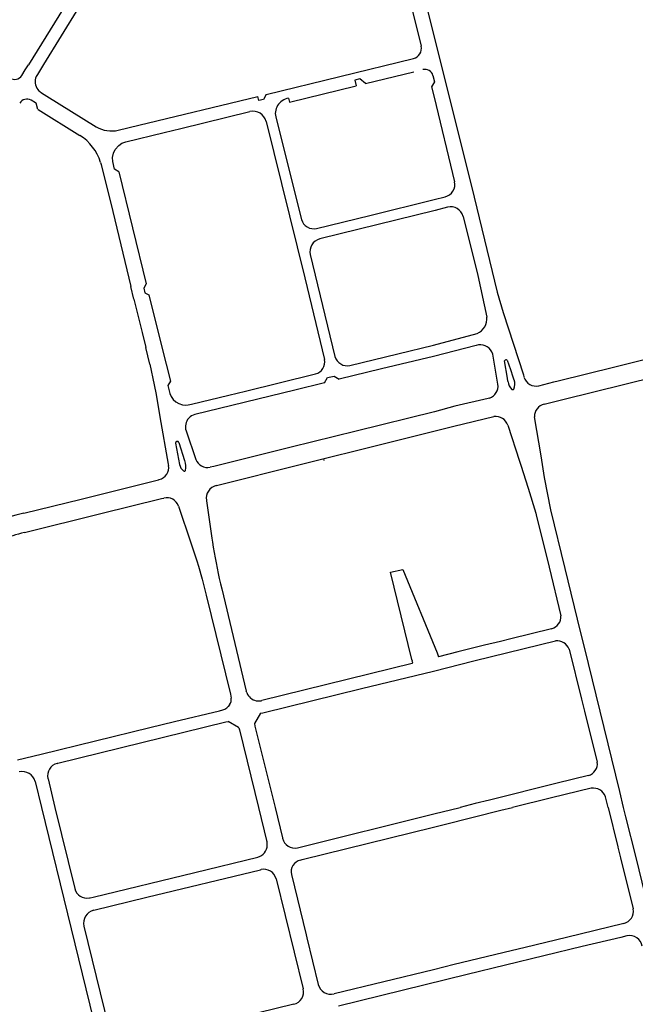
# Model space of a CAD drawing. Extents: x 148869 to 161638, y 453607 to 469810.
# Tile 1009 of 1056: x 159145.04 to 159147.93, y 459859.9 to 459864.51. Entities that reach past the tile are written whole.
import ezdxf

# ---------------------------------------------------------------- set-up
doc = ezdxf.new("R2010")
doc.units = 0
doc.layers.add('LKI_V01_KANTRIJWEG', color=252, linetype='CONTINUOUS')

msp = doc.modelspace()

# ---------------------------------------------------------------- linework, layer by layer
at = {"layer": 'LKI_V01_KANTRIJWEG'}
for p, q in [((159145.0748, 459864.2837), (159145.0832, 459864.2975)), ((159145.0748, 459864.2837), (159145.0832, 459864.2975)), ((159145.1539, 459864.2991), (159145.1253, 459864.2524)), ((159145.1539, 459864.2991), (159145.1253, 459864.2524)), ((159146.1979, 459864.1588), (159146.8881, 459864.3266)), ((159146.1979, 459864.1588), (159146.8881, 459864.3266)), ((159145.0521, 459864.247), (159145.0687, 459864.2737)), ((159145.0521, 459864.247), (159145.0687, 459864.2737)), ((159145.0687, 459864.2737), (159145.0748, 459864.2837)), ((159145.0687, 459864.2737), (159145.0748, 459864.2837)), ((159146.6639, 459864.2102), (159146.8902, 459864.2648)), ((159146.6639, 459864.2102), (159146.8902, 459864.2648)), ((159146.9795, 459864.2472), (159146.9865, 459864.218)), ((159146.9795, 459864.2472), (159146.9865, 459864.218)), ((159146.3069, 459864.1229), (159146.6192, 459864.1994)), ((159146.3069, 459864.1229), (159146.6192, 459864.1994)), ((159146.9865, 459864.218), (159146.9718, 459864.1939)), ((159146.9865, 459864.218), (159146.9718, 459864.1939)), ((159145.143, 459864.167), (159145.145, 459864.1658)), ((159145.143, 459864.167), (159145.145, 459864.1658)), ((159145.145, 459864.1658), (159145.1693, 459864.1506)), ((159145.145, 459864.1658), (159145.1693, 459864.1506)), ((159145.1161, 459864.1192), (159145.0959, 459864.1318)), ((159145.1161, 459864.1192), (159145.0959, 459864.1318)), ((159145.1693, 459864.1506), (159145.4008, 459864.0064)), ((159145.1693, 459864.1506), (159145.4008, 459864.0064)), ((159146.3026, 459864.1404), (159146.3069, 459864.1229)), ((159146.3026, 459864.1404), (159146.3069, 459864.1229)), ((159145.1285, 459864.0875), (159145.3243, 459863.9664)), ((159145.1285, 459864.0875), (159145.3243, 459863.9664)), ((159145.7983, 459863.9992), (159146.1212, 459864.0777)), ((159145.7983, 459863.9992), (159146.1212, 459864.0777)), ((159146.2443, 459864.0452), (159146.3629, 459863.5732)), ((159146.2443, 459864.0452), (159146.3629, 459863.5732)), ((159145.5394, 459863.9362), (159145.72, 459863.9801)), ((159145.5394, 459863.9362), (159145.72, 459863.9801)), ((159145.72, 459863.9801), (159145.7983, 459863.9992)), ((159145.72, 459863.9801), (159145.7983, 459863.9992)), ((159145.5078, 459863.796), (159145.4875, 459863.8088)), ((159145.5078, 459863.796), (159145.4875, 459863.8088)), ((159145.5078, 459863.796), (159145.6358, 459863.2708)), ((159145.5078, 459863.796), (159145.6358, 459863.2708)), ((159146.4045, 459863.408), (159146.5201, 459862.9308)), ((159146.4045, 459863.408), (159146.5201, 459862.9308)), ((159145.5779, 459863.2), (159145.564, 459863.2584)), ((159145.5779, 459863.2), (159145.564, 459863.2584)), ((159145.6358, 459863.2708), (159145.6235, 459863.2504)), ((159145.6358, 459863.2708), (159145.6235, 459863.2504)), ((159145.6235, 459863.2504), (159145.629, 459863.2291)), ((159145.6235, 459863.2504), (159145.629, 459863.2291)), ((159145.5779, 459863.2), (159145.5967, 459863.1243)), ((159145.5779, 459863.2), (159145.5967, 459863.1243)), ((159145.629, 459863.2291), (159145.6482, 459863.2199)), ((159145.629, 459863.2291), (159145.6482, 459863.2199)), ((159145.5967, 459863.1243), (159145.6162, 459863.043)), ((159145.5967, 459863.1243), (159145.6162, 459863.043)), ((159145.6162, 459863.043), (159145.6335, 459862.9728)), ((159145.6162, 459863.043), (159145.6335, 459862.9728)), ((159145.6519, 459862.8945), (159145.6335, 459862.9728)), ((159145.6519, 459862.8945), (159145.6335, 459862.9728)), ((159147.192, 459862.9857), (159147.1811, 459862.9829)), ((159147.192, 459862.9857), (159147.1811, 459862.9829)), ((159147.284, 459862.8009), (159147.2596, 459862.9424)), ((159147.284, 459862.8009), (159147.2596, 459862.9424)), ((159147.3285, 459862.8295), (159147.3151, 459862.9112)), ((159147.3285, 459862.8295), (159147.3151, 459862.9112)), ((159146.7381, 459862.8727), (159146.5402, 459862.8247)), ((159146.7381, 459862.8727), (159146.5402, 459862.8247)), ((159146.1009, 459862.7681), (159146.4225, 459862.8477)), ((159146.1009, 459862.7681), (159146.4225, 459862.8477)), ((159146.4225, 459862.8477), (159146.4284, 459862.8492)), ((159146.4225, 459862.8477), (159146.4284, 459862.8492)), ((159147.3308, 459862.8152), (159147.3285, 459862.8295)), ((159147.3308, 459862.8152), (159147.3285, 459862.8295)), ((159147.3312, 459862.8128), (159147.3308, 459862.8152)), ((159147.3312, 459862.8128), (159147.3308, 459862.8152)), ((159147.3544, 459862.8361), (159147.359, 459862.8223)), ((159147.3544, 459862.8361), (159147.359, 459862.8223)), ((159147.359, 459862.8223), (159147.3594, 459862.821)), ((159147.359, 459862.8223), (159147.3594, 459862.821)), ((159147.5465, 459862.8118), (159147.5659, 459862.8166)), ((159147.5465, 459862.8118), (159147.5659, 459862.8166)), ((159145.7488, 459862.815), (159145.7366, 459862.7949)), ((159145.7488, 459862.815), (159145.7366, 459862.7949)), ((159146.3315, 459862.7739), (159145.8635, 459862.6586)), ((159146.3315, 459862.7739), (159145.8635, 459862.6586)), ((159146.4708, 459862.8079), (159146.3315, 459862.7739)), ((159146.4708, 459862.8079), (159146.3315, 459862.7739)), ((159147.4763, 459862.7943), (159147.5465, 459862.8118)), ((159147.4763, 459862.7943), (159147.5465, 459862.8118)), ((159145.8475, 459862.7074), (159146.0227, 459862.7493)), ((159145.8475, 459862.7074), (159146.0227, 459862.7493)), ((159146.0227, 459862.7493), (159146.1009, 459862.7681)), ((159146.0227, 459862.7493), (159146.1009, 459862.7681)), ((159147.2448, 459862.7363), (159147.2375, 459862.7346)), ((159147.2448, 459862.7363), (159147.2375, 459862.7346)), ((159147.5009, 459862.7079), (159147.5693, 459862.7247)), ((159147.5009, 459862.7079), (159147.5693, 459862.7247)), ((159147.5693, 459862.7247), (159147.5887, 459862.7295)), ((159147.5693, 459862.7247), (159147.5887, 459862.7295)), ((159145.8353, 459862.6421), (159145.8346, 459862.6415)), ((159145.8353, 459862.6421), (159145.8346, 459862.6415)), ((159147.486, 459862.4658), (159147.4546, 459862.6484)), ((159147.486, 459862.4658), (159147.4546, 459862.6484)), ((159147.3301, 459862.6098), (159147.3845, 459862.4412)), ((159147.3301, 459862.6098), (159147.3845, 459862.4412)), ((159145.8222, 459862.5836), (159145.8673, 459862.4482)), ((159145.8222, 459862.5836), (159145.8673, 459862.4482)), ((159146.6189, 459862.5818), (159146.3143, 459862.506)), ((159146.6189, 459862.5818), (159146.3143, 459862.506)), ((159145.7733, 459862.5246), (159145.7915, 459862.4258)), ((159145.7733, 459862.5246), (159145.7915, 459862.4258)), ((159145.7883, 459862.5284), (159145.8156, 459862.4432)), ((159145.7883, 459862.5284), (159145.8156, 459862.4432)), ((159146.3635, 459862.4266), (159146.7524, 459862.5236)), ((159146.3635, 459862.4266), (159146.7524, 459862.5236)), ((159146.4698, 459862.4446), (159146.4678, 459862.4526)), ((159146.4698, 459862.4446), (159146.4678, 459862.4526)), ((159147.4893, 459862.4461), (159147.486, 459862.4658)), ((159147.4893, 459862.4461), (159147.486, 459862.4658)), ((159145.739, 459862.4271), (159145.7401, 459862.4211)), ((159145.739, 459862.4271), (159145.7401, 459862.4211)), ((159145.9652, 459862.327), (159146.3635, 459862.4266)), ((159145.9652, 459862.327), (159146.3635, 459862.4266)), ((159147.3845, 459862.4412), (159147.3907, 459862.4221)), ((159147.3845, 459862.4412), (159147.3907, 459862.4221)), ((159145.6929, 459862.3534), (159145.6967, 459862.3544)), ((159145.6929, 459862.3534), (159145.6967, 459862.3544)), ((159145.9638, 459862.3267), (159145.9652, 459862.327)), ((159145.9638, 459862.3267), (159145.9652, 459862.327)), ((159145.7065, 459862.2653), (159145.7177, 459862.268)), ((159145.7065, 459862.2653), (159145.7177, 459862.268)), ((159145.7869, 459862.2302), (159145.845, 459862.0582)), ((159145.7869, 459862.2302), (159145.845, 459862.0582)), ((159145.9174, 459862.2574), (159145.9177, 459862.255)), ((159145.9174, 459862.2574), (159145.9177, 459862.255)), ((159145.9177, 459862.255), (159145.9435, 459862.0805)), ((159145.9177, 459862.255), (159145.9435, 459862.0805)), ((159145.9435, 459862.0805), (159145.9465, 459862.0607)), ((159145.9435, 459862.0805), (159145.9465, 459862.0607)), ((159145.845, 459862.0582), (159145.8514, 459862.0392)), ((159145.845, 459862.0582), (159145.8514, 459862.0392)), ((159145.9465, 459862.0607), (159145.9498, 459862.0379)), ((159145.9465, 459862.0607), (159145.9498, 459862.0379)), ((159145.9898, 459861.8425), (159146.1046, 459861.3641)), ((159145.9898, 459861.8425), (159146.1046, 459861.3641)), ((159147.6888, 459861.5695), (159147.671, 459861.6432)), ((159147.6888, 459861.5695), (159147.671, 459861.6432)), ((159146.9983, 459861.5429), (159147.0059, 459861.5243)), ((159146.9983, 459861.5429), (159147.0059, 459861.5243)), ((159147.6177, 459861.5601), (159147.676, 459861.3268)), ((159147.6177, 459861.5601), (159147.676, 459861.3268)), ((159146.8817, 459861.493), (159146.1777, 459861.3194)), ((159146.8817, 459861.493), (159146.1777, 459861.3194)), ((159146.8827, 459861.5044), (159146.8808, 459861.512)), ((159146.8827, 459861.5044), (159146.8808, 459861.512)), ((159146.032, 459861.3407), (159146.0337, 459861.331)), ((159146.032, 459861.3407), (159146.0337, 459861.331)), ((159146.1065, 459861.3579), (159146.1066, 459861.3573)), ((159146.1065, 459861.3579), (159146.1066, 459861.3573)), ((159146.0264, 459861.3), (159146.02, 459861.2917)), ((159146.0264, 459861.3), (159146.02, 459861.2917)), ((159146.158, 459861.318), (159146.1591, 459861.3178)), ((159146.158, 459861.318), (159146.1591, 459861.3178)), ((159147.676, 459861.3268), (159147.6902, 459861.2696)), ((159147.676, 459861.3268), (159147.6902, 459861.2696)), ((159146.0042, 459861.2798), (159146.0042, 459861.2798)), ((159146.0042, 459861.2798), (159146.0042, 459861.2798)), ((159146.1717, 459861.2598), (159146.1424, 459861.2116)), ((159146.1717, 459861.2598), (159146.1424, 459861.2116)), ((159146.1717, 459861.2598), (159146.1826, 459861.2624)), ((159146.1717, 459861.2598), (159146.1826, 459861.2624)), ((159147.6902, 459861.2696), (159147.7496, 459861.0309)), ((159147.6902, 459861.2696), (159147.7496, 459861.0309)), ((159145.2208, 459861.0261), (159146.0088, 459861.2197)), ((159145.2208, 459861.0261), (159146.0088, 459861.2197)), ((159145.6519, 459861.1929), (159145.7683, 459861.221)), ((159145.6519, 459861.1929), (159145.7683, 459861.221)), ((159146.0088, 459861.2197), (159146.0195, 459861.2223)), ((159146.0088, 459861.2197), (159146.0195, 459861.2223)), ((159146.0676, 459861.1935), (159146.0195, 459861.2223)), ((159146.0676, 459861.1935), (159146.0195, 459861.2223)), ((159146.1424, 459861.2116), (159146.1452, 459861.2001)), ((159146.1424, 459861.2116), (159146.1452, 459861.2001)), ((159145.1431, 459861.0692), (159145.6519, 459861.1929)), ((159145.1431, 459861.0692), (159145.6519, 459861.1929)), ((159146.0698, 459861.1921), (159146.0676, 459861.1935)), ((159146.0698, 459861.1921), (159146.0676, 459861.1935)), ((159146.0698, 459861.1921), (159146.0723, 459861.1821)), ((159146.0698, 459861.1921), (159146.0723, 459861.1821)), ((159146.0723, 459861.1821), (159146.1623, 459860.8195)), ((159146.0723, 459861.1821), (159146.1623, 459860.8195)), ((159146.1452, 459861.2001), (159146.2391, 459860.8195)), ((159146.1452, 459861.2001), (159146.2391, 459860.8195)), ((159145.0324, 459861.0422), (159145.1431, 459861.0692)), ((159145.0324, 459861.0422), (159145.1431, 459861.0692)), ((159145.2178, 459861.0254), (159145.2208, 459861.0261)), ((159145.2178, 459861.0254), (159145.2208, 459861.0261)), ((159145.1148, 459860.9406), (159145.1449, 459860.8195)), ((159145.1148, 459860.9406), (159145.1449, 459860.8195)), ((159147.1769, 459860.8369), (159147.1069, 459860.8195)), ((159147.1769, 459860.8369), (159147.1069, 459860.8195)), ((159147.2449, 459860.8538), (159147.1769, 459860.8369)), ((159147.2449, 459860.8538), (159147.1769, 459860.8369)), ((159147.8002, 459860.8195), (159147.7881, 459860.8692)), ((159147.8002, 459860.8195), (159147.7881, 459860.8692)), ((159145.2077, 459860.8195), (159145.3006, 459860.4389)), ((159145.2077, 459860.8195), (159145.3006, 459860.4389)), ((159146.1623, 459860.8195), (159146.2014, 459860.6574)), ((159146.1623, 459860.8195), (159146.2014, 459860.6574)), ((159146.2391, 459860.8195), (159146.274, 459860.6767)), ((159146.2391, 459860.8195), (159146.274, 459860.6767)), ((159147.8002, 459860.8195), (159147.8461, 459860.6344)), ((159147.8002, 459860.8195), (159147.8461, 459860.6344)), ((159146.274, 459860.6767), (159146.2746, 459860.6744)), ((159146.274, 459860.6767), (159146.2746, 459860.6744)), ((159147.8461, 459860.6344), (159147.8465, 459860.633)), ((159147.8461, 459860.6344), (159147.8465, 459860.633)), ((159147.8465, 459860.633), (159147.8586, 459860.583)), ((159147.8465, 459860.633), (159147.8586, 459860.583)), ((159146.3581, 459860.5725), (159146.3661, 459860.5745)), ((159146.3581, 459860.5725), (159146.3661, 459860.5745)), ((159147.8586, 459860.583), (159147.9181, 459860.3434)), ((159147.8586, 459860.583), (159147.9181, 459860.3434)), ((159146.171, 459860.5273), (159146.1736, 459860.5279)), ((159146.171, 459860.5273), (159146.1736, 459860.5279)), ((159146.2441, 459860.485), (159146.3713, 459859.9691)), ((159146.2441, 459860.485), (159146.3713, 459859.9691)), ((159146.3161, 459860.5046), (159146.3851, 459860.2231)), ((159146.3161, 459860.5046), (159146.3851, 459860.2231)), ((159145.3692, 459860.3952), (159145.3732, 459860.396)), ((159145.3692, 459860.3952), (159145.3732, 459860.396)), ((159145.3431, 459860.2631), (159145.4697, 459859.7467)), ((159145.3431, 459860.2631), (159145.4697, 459859.7467)), ((159146.3851, 459860.2231), (159146.3886, 459860.2086)), ((159146.3851, 459860.2231), (159146.3886, 459860.2086)), ((159146.3886, 459860.2086), (159146.442, 459859.9905)), ((159146.3886, 459860.2086), (159146.442, 459859.9905)), ((159147.4119, 459860.1636), (159147.3463, 459860.1477)), ((159147.4119, 459860.1636), (159147.3463, 459860.1477))]:
    msp.add_line(p, q, dxfattribs=at)
for points in [[(159145.8988, 459865.6172), (159145.3804, 459864.7777), (159145.0832, 459864.2975)], [(159145.8988, 459865.6172), (159145.3804, 459864.7777), (159145.0832, 459864.2975)], [(159145.9489, 459865.5871), (159145.5681, 459864.9715), (159145.1539, 459864.2991)], [(159145.9489, 459865.5871), (159145.5681, 459864.9715), (159145.1539, 459864.2991)], [(159146.7905, 459864.9218), (159146.8277, 459864.7765), (159146.9236, 459864.385)], [(159146.7905, 459864.9218), (159146.8277, 459864.7765), (159146.9236, 459864.385)], [(159146.8717, 459864.8899), (159146.9495, 459864.5713), (159147.1719, 459863.6774), (159147.2795, 459863.233), (159147.3077, 459863.1373), (159147.403, 459862.8448), (159147.4055, 459862.835)], [(159146.8717, 459864.8899), (159146.9495, 459864.5713), (159147.1719, 459863.6774), (159147.2795, 459863.233), (159147.3077, 459863.1373), (159147.403, 459862.8448), (159147.4055, 459862.835)], [(159145.1253, 459864.2524), (159145.1221, 459864.2475), (159145.1198, 459864.242)], [(159145.1253, 459864.2524), (159145.1221, 459864.2475), (159145.1198, 459864.242)], [(159146.6639, 459864.2102), (159146.6372, 459864.2315), (159146.6129, 459864.2256), (159146.6192, 459864.1994)], [(159146.6639, 459864.2102), (159146.6372, 459864.2315), (159146.6129, 459864.2256), (159146.6192, 459864.1994)], [(159146.1979, 459864.1588), (159146.1851, 459864.1351), (159146.1637, 459864.1299), (159146.1589, 459864.1494)], [(159146.1979, 459864.1588), (159146.1851, 459864.1351), (159146.1637, 459864.1299), (159146.1589, 459864.1494)], [(159146.9718, 459864.1939), (159146.9845, 459864.1456), (159147.0807, 459863.7496)], [(159146.9718, 459864.1939), (159146.9845, 459864.1456), (159147.0807, 459863.7496)], [(159145.1271, 459864.0884), (159145.1198, 459864.1173), (159145.1161, 459864.1192)], [(159145.1271, 459864.0884), (159145.1198, 459864.1173), (159145.1161, 459864.1192)], [(159145.5041, 459863.9907), (159145.6007, 459864.0137), (159146.1589, 459864.1494)], [(159145.5041, 459863.9907), (159145.6007, 459864.0137), (159146.1589, 459864.1494)], [(159146.1973, 459864.0316), (159146.3791, 459863.2988), (159146.4716, 459862.917), (159146.4716, 459862.9167)], [(159146.1973, 459864.0316), (159146.3791, 459863.2988), (159146.4716, 459862.917), (159146.4716, 459862.9167)], [(159145.4875, 459863.8088), (159145.4783, 459863.8443), (159145.4775, 459863.8638), (159145.4817, 459863.8832), (159145.4905, 459863.9011), (159145.5071, 459863.9194), (159145.5219, 459863.93), (159145.5394, 459863.9362)], [(159145.4875, 459863.8088), (159145.4783, 459863.8443), (159145.4775, 459863.8638), (159145.4817, 459863.8832), (159145.4905, 459863.9011), (159145.5071, 459863.9194), (159145.5219, 459863.93), (159145.5394, 459863.9362)], [(159145.4213, 459863.8402), (159145.4242, 459863.8306), (159145.4783, 459863.6101), (159145.564, 459863.2584)], [(159145.4213, 459863.8402), (159145.4242, 459863.8306), (159145.4783, 459863.6101), (159145.564, 459863.2584)], [(159146.4341, 459863.5303), (159146.6831, 459863.5913), (159146.9847, 459863.6659), (159147.0358, 459863.6792)], [(159146.4341, 459863.5303), (159146.6831, 459863.5913), (159146.9847, 459863.6659), (159147.0358, 459863.6792)], [(159147.0478, 459863.63), (159146.989, 459863.615), (159146.4495, 459863.4824)], [(159147.0478, 459863.63), (159146.989, 459863.615), (159146.4495, 459863.4824)], [(159147.1213, 459863.5873), (159147.1899, 459863.3105), (159147.2317, 459863.116)], [(159147.1213, 459863.5873), (159147.1899, 459863.3105), (159147.2317, 459863.116)], [(159145.6482, 459863.2199), (159145.708, 459862.975), (159145.7488, 459862.815)], [(159145.6482, 459863.2199), (159145.708, 459862.975), (159145.7488, 459862.815)], [(159147.5659, 459862.8166), (159147.8311, 459862.8826), (159148.171, 459862.9663), (159148.4108, 459863.0246), (159148.7867, 459863.1172)], [(159147.5659, 459862.8166), (159147.8311, 459862.8826), (159148.171, 459862.9663), (159148.4108, 459863.0246), (159148.7867, 459863.1172)], [(159146.5902, 459862.8885), (159146.8147, 459862.9441), (159146.9816, 459862.9846), (159147.1866, 459863.0386)], [(159146.5902, 459862.8885), (159146.8147, 459862.9441), (159146.9816, 459862.9846), (159147.1866, 459863.0386)], [(159147.5887, 459862.7295), (159148.3145, 459862.9089), (159148.8132, 459863.0302)], [(159147.5887, 459862.7295), (159148.3145, 459862.9089), (159148.8132, 459863.0302)], [(159147.1811, 459862.9829), (159146.9814, 459862.9315), (159146.7381, 459862.8727)], [(159147.1811, 459862.9829), (159146.9814, 459862.9315), (159146.7381, 459862.8727)], [(159147.3267, 459862.9145), (159147.3431, 459862.8697), (159147.3544, 459862.8361)], [(159147.3267, 459862.9145), (159147.3431, 459862.8697), (159147.3544, 459862.8361)], [(159145.6519, 459862.8945), (159145.672, 459862.7983), (159145.6819, 459862.7523), (159145.6999, 459862.648), (159145.739, 459862.4271)], [(159145.6519, 459862.8945), (159145.672, 459862.7983), (159145.6819, 459862.7523), (159145.6999, 459862.648), (159145.739, 459862.4271)], [(159146.4708, 459862.8079), (159146.4855, 459862.8321), (159146.516, 459862.8395), (159146.5402, 459862.8247)], [(159146.4708, 459862.8079), (159146.4855, 459862.8321), (159146.516, 459862.8395), (159146.5402, 459862.8247)], [(159145.7366, 459862.7949), (159145.7457, 459862.7579), (159145.7518, 459862.7442), (159145.762, 459862.7297), (159145.7748, 459862.7187), (159145.7882, 459862.7108), (159145.8049, 459862.7052), (159145.8207, 459862.703), (159145.8321, 459862.7041), (159145.8475, 459862.7074)], [(159145.7366, 459862.7949), (159145.7457, 459862.7579), (159145.7518, 459862.7442), (159145.762, 459862.7297), (159145.7748, 459862.7187), (159145.7882, 459862.7108), (159145.8049, 459862.7052), (159145.8207, 459862.703), (159145.8321, 459862.7041), (159145.8475, 459862.7074)], [(159147.2375, 459862.7346), (159147.0825, 459862.6978), (159146.986, 459862.6726), (159146.6189, 459862.5818)], [(159147.2375, 459862.7346), (159147.0825, 459862.6978), (159146.986, 459862.6726), (159146.6189, 459862.5818)], [(159146.7524, 459862.5236), (159147.0766, 459862.604), (159147.2653, 459862.6499)], [(159146.7524, 459862.5236), (159147.0766, 459862.604), (159147.2653, 459862.6499)], [(159146.3143, 459862.506), (159145.9523, 459862.4152), (159145.9354, 459862.4122)], [(159146.3143, 459862.506), (159145.9523, 459862.4152), (159145.9354, 459862.4122)], [(159147.3907, 459862.4221), (159147.4254, 459862.3143), (159147.4607, 459862.1975), (159147.4627, 459862.1896)], [(159147.3907, 459862.4221), (159147.4254, 459862.3143), (159147.4607, 459862.1975), (159147.4627, 459862.1896)], [(159147.671, 459861.6432), (159147.5995, 459861.9383), (159147.5311, 459862.2125), (159147.5022, 459862.3647), (159147.4893, 459862.4461)], [(159147.671, 459861.6432), (159147.5995, 459861.9383), (159147.5311, 459862.2125), (159147.5022, 459862.3647), (159147.4893, 459862.4461)], [(159145.0614, 459862.1971), (159145.3312, 459862.2636), (159145.6929, 459862.3534)], [(159145.0614, 459862.1971), (159145.3312, 459862.2636), (159145.6929, 459862.3534)], [(159145.0647, 459862.1065), (159145.4231, 459862.1956), (159145.7065, 459862.2653)], [(159145.0647, 459862.1065), (159145.4231, 459862.1956), (159145.7065, 459862.2653)], [(159147.4627, 459862.1896), (159147.5239, 459861.9449), (159147.5786, 459861.7167)], [(159147.4627, 459862.1896), (159147.5239, 459861.9449), (159147.5786, 459861.7167)], [(159145.8514, 459862.0392), (159145.8731, 459861.9734), (159145.8807, 459861.9488), (159145.897, 459861.8881), (159145.916, 459861.8136), (159146.0305, 459861.3493), (159146.032, 459861.3407)], [(159145.8514, 459862.0392), (159145.8731, 459861.9734), (159145.8807, 459861.9488), (159145.897, 459861.8881), (159145.916, 459861.8136), (159146.0305, 459861.3493), (159146.032, 459861.3407)], [(159146.8808, 459861.512), (159146.7799, 459861.9202), (159146.8382, 459861.9339), (159146.9983, 459861.5429)], [(159146.8808, 459861.512), (159146.7799, 459861.9202), (159146.8382, 459861.9339), (159146.9983, 459861.5429)], [(159147.5355, 459861.656), (159147.3439, 459861.6093), (159147.296, 459861.5968), (159147.2209, 459861.579), (159147.0952, 459861.5485), (159147.0059, 459861.5243)], [(159147.5355, 459861.656), (159147.3439, 459861.6093), (159147.296, 459861.5968), (159147.2209, 459861.579), (159147.0952, 459861.5485), (159147.0059, 459861.5243)], [(159146.1826, 459861.2624), (159146.6449, 459861.3761), (159146.9811, 459861.4575), (159147.1716, 459861.5061), (159147.4064, 459861.5638), (159147.5544, 459861.5996)], [(159146.1826, 459861.2624), (159146.6449, 459861.3761), (159146.9811, 459861.4575), (159147.1716, 459861.5061), (159147.4064, 459861.5638), (159147.5544, 459861.5996)], [(159147.8723, 459860.8195), (159147.8546, 459860.8938), (159147.6888, 459861.5695)], [(159147.8723, 459860.8195), (159147.8546, 459860.8938), (159147.6888, 459861.5695)], [(159145.7683, 459861.221), (159145.9791, 459861.2719), (159145.9942, 459861.2761)], [(159145.7683, 459861.221), (159145.9791, 459861.2719), (159145.9942, 459861.2761)], [(159145.1748, 459860.9545), (159145.1754, 459860.9523), (159145.2077, 459860.8195)], [(159145.1748, 459860.9545), (159145.1754, 459860.9523), (159145.2077, 459860.8195)], [(159147.7077, 459860.9684), (159147.5618, 459860.9327), (159147.2449, 459860.8538)], [(159147.7077, 459860.9684), (159147.5618, 459860.9327), (159147.2449, 459860.8538)], [(159147.7209, 459860.9087), (159147.5349, 459860.8644), (159147.3519, 459860.8195)], [(159147.7209, 459860.9087), (159147.5349, 459860.8644), (159147.3519, 459860.8195)], [(159145.1449, 459860.8195), (159145.2838, 459860.2498), (159145.4403, 459859.612), (159145.5714, 459859.0726)], [(159145.1449, 459860.8195), (159145.2838, 459860.2498), (159145.4403, 459859.612), (159145.5714, 459859.0726)], [(159146.3446, 459860.6303), (159146.9828, 459860.7885), (159147.1069, 459860.8195)], [(159146.3446, 459860.6303), (159146.9828, 459860.7885), (159147.1069, 459860.8195)], [(159146.3661, 459860.5745), (159146.9817, 459860.7265), (159147.0326, 459860.7386), (159147.2969, 459860.806), (159147.3519, 459860.8195)], [(159146.3661, 459860.5745), (159146.9817, 459860.7265), (159147.0326, 459860.7386), (159147.2969, 459860.806), (159147.3519, 459860.8195)], [(159148.0027, 459860.2963), (159147.9313, 459860.5843), (159147.8828, 459860.7755), (159147.8723, 459860.8195)], [(159148.0027, 459860.2963), (159147.9313, 459860.5843), (159147.8828, 459860.7755), (159147.8723, 459860.8195)], [(159145.3732, 459860.396), (159145.3875, 459860.3989), (159145.8627, 459860.515), (159146.158, 459860.5864)], [(159145.3732, 459860.396), (159145.3875, 459860.3989), (159145.8627, 459860.515), (159146.158, 459860.5864)], [(159145.3893, 459860.3374), (159145.639, 459860.3989), (159146.171, 459860.5273)], [(159145.3893, 459860.3374), (159145.639, 459860.3989), (159146.171, 459860.5273)], [(159147.8739, 459860.2757), (159147.6058, 459860.2099), (159147.4119, 459860.1636)], [(159147.8739, 459860.2757), (159147.6058, 459860.2099), (159147.4119, 459860.1636)], [(159147.8878, 459860.218), (159147.8591, 459860.2105), (159147.6783, 459860.1673), (159147.139, 459860.0366), (159146.5364, 459859.8882)], [(159147.8878, 459860.218), (159147.8591, 459860.2105), (159147.6783, 459860.1673), (159147.139, 459860.0366), (159146.5364, 459859.8882)], [(159147.3463, 459860.1477), (159147.0784, 459860.0828), (159146.9819, 459860.0589), (159146.5158, 459859.9457)], [(159147.3463, 459860.1477), (159147.0784, 459860.0828), (159146.9819, 459860.0589), (159146.5158, 459859.9457)], [(159146.3275, 459859.897), (159145.9188, 459859.7981), (159145.5396, 459859.7044)], [(159146.3275, 459859.897), (159145.9188, 459859.7981), (159145.5396, 459859.7044)]]:
    msp.add_lwpolyline(points, dxfattribs=at)
for centre, radius, start, end in [((159146.8767, 459864.3735), 0.0483, 283.6923, 13.75), ((159146.8767, 459864.3735), 0.0483, 283.6923, 13.75), ((159145.0183, 459864.2695), 0.0406, 239.0272, 326.3231), ((159145.0183, 459864.2695), 0.0406, 239.0272, 326.3231), ((159146.9411, 459864.2359), 0.04, 16.3224, 103.5981), ((159146.9411, 459864.2359), 0.04, 16.3224, 103.5981), ((159145.1759, 459864.218), 0.061, 156.828, 217.2367), ((159145.1759, 459864.218), 0.061, 156.828, 217.2367), ((159145.1704, 459864.2132), 0.0537, 216.6948, 239.3711), ((159145.1704, 459864.2132), 0.0537, 216.6948, 239.3711), ((159145.0766, 459864.0968), 0.04, 61.1602, 149.0128), ((159145.0766, 459864.0968), 0.04, 61.1602, 149.0128), ((159146.3133, 459864.0684), 0.0728, 98.4575, 198.5837), ((159146.3133, 459864.0684), 0.0728, 98.4575, 198.5837), ((159146.136, 459864.0163), 0.0632, 14.0237, 103.5739), ((159146.136, 459864.0163), 0.0632, 14.0237, 103.5739), ((159145.4732, 459864.1353), 0.1478, 240.6419, 282.045), ((159145.4732, 459864.1353), 0.1478, 240.6419, 282.045), ((159145.2059, 459863.7751), 0.225, 16.8121, 58.2439), ((159145.2059, 459863.7751), 0.225, 16.8121, 58.2439), ((159147.023, 459863.7368), 0.059, 282.5247, 12.555), ((159147.023, 459863.7368), 0.059, 282.5247, 12.555), ((159147.0631, 459863.5717), 0.0602, 15.0259, 104.7564), ((159147.0631, 459863.5717), 0.0602, 15.0259, 104.7564), ((159146.4214, 459863.5897), 0.0608, 195.7791, 282.0902), ((159146.4214, 459863.5897), 0.0608, 195.7791, 282.0902), ((159146.4642, 459863.4226), 0.0615, 103.8017, 193.7803), ((159146.4642, 459863.4226), 0.0615, 103.8017, 193.7803), ((159147.1571, 459863.1076), 0.0751, 293.2059, 6.4185), ((159147.1571, 459863.1076), 0.0751, 293.2059, 6.4185), ((159147.2006, 459862.9248), 0.0615, 16.5913, 98.049), ((159147.2006, 459862.9248), 0.0615, 16.5913, 98.049), ((159146.4145, 459862.9057), 0.0582, 283.9077, 10.8779), ((159146.4145, 459862.9057), 0.0582, 283.9077, 10.8779), ((159146.5781, 459862.9478), 0.0605, 196.3772, 281.5465), ((159146.5781, 459862.9478), 0.0605, 196.3772, 281.5465), ((159147.3223, 459862.9082), 0.00772, 54.802, 157.3761), ((159147.3223, 459862.9082), 0.00772, 54.802, 157.3761), ((159147.3116, 459862.8019), 0.0515, 333.2878, 21.7814), ((159147.3116, 459862.8019), 0.0515, 333.2878, 21.7814), ((159147.4619, 459862.8513), 0.0587, 196.1544, 284.1504), ((159147.4619, 459862.8513), 0.0587, 196.1544, 284.1504), ((159147.2237, 459862.7933), 0.0608, 290.3439, 7.1532), ((159147.2237, 459862.7933), 0.0608, 290.3439, 7.1532), ((159147.378, 459862.8144), 0.0468, 181.9897, 232.6242), ((159147.378, 459862.8144), 0.0468, 181.9897, 232.6242), ((159147.353, 459862.7813), 0.00531, 230.7676, 331.1361), ((159147.353, 459862.7813), 0.00531, 230.7676, 331.1361), ((159147.5159, 459862.6484), 0.0614, 104.1549, 180.0178), ((159147.5159, 459862.6484), 0.0614, 104.1549, 180.0178), ((159145.8774, 459862.602), 0.0582, 137.3498, 198.4512), ((159145.8774, 459862.602), 0.0582, 137.3498, 198.4512), ((159145.8769, 459862.6031), 0.0571, 103.583, 136.8971), ((159145.8769, 459862.6031), 0.0571, 103.583, 136.8971), ((159147.273, 459862.5899), 0.0604, 19.1842, 97.3821), ((159147.273, 459862.5899), 0.0604, 19.1842, 97.3821), ((159145.7809, 459862.526), 0.00775, 17.9416, 190.2746), ((159145.7809, 459862.526), 0.00775, 17.9416, 190.2746), ((159145.924, 459862.473), 0.0619, 203.5891, 280.6195), ((159145.924, 459862.473), 0.0619, 203.5891, 280.6195), ((159145.6827, 459862.411), 0.0583, 283.9775, 10.0363), ((159145.6827, 459862.411), 0.0583, 283.9775, 10.0363), ((159145.8371, 459862.4328), 0.0461, 188.8502, 234.881), ((159145.8371, 459862.4328), 0.0461, 188.8502, 234.881), ((159145.748, 459862.4157), 0.073, 345.7563, 22.1263), ((159145.748, 459862.4157), 0.073, 345.7563, 22.1263), ((159145.8143, 459862.3977), 0.00449, 214.3373, 1.5222), ((159145.8143, 459862.3977), 0.00449, 214.3373, 1.5222), ((159145.9788, 459862.2665), 0.0621, 103.9767, 188.4451), ((159145.9788, 459862.2665), 0.0621, 103.9767, 188.4451), ((159145.7316, 459862.2113), 0.0584, 18.8704, 103.7811), ((159145.7316, 459862.2113), 0.0584, 18.8704, 103.7811), ((159145.2957, 459861.1114), 1.1107, 102.175, 109.9091), ((159145.2957, 459861.1114), 1.1107, 102.175, 109.9091), ((159145.4743, 459860.4907), 1.6669, 104.2262, 112.0321), ((159145.4743, 459860.4907), 1.6669, 104.2262, 112.0321), ((159148.111, 459862.3779), 2.1878, 188.9389, 194.1664), ((159148.111, 459862.3779), 2.1878, 188.9389, 194.1664), ((159147.5211, 459861.7119), 0.0577, 284.5205, 4.7675), ((159147.5211, 459861.7119), 0.0577, 284.5205, 4.7675), ((159147.5597, 459861.5376), 0.0622, 21.2401, 94.894), ((159147.5597, 459861.5376), 0.0622, 21.2401, 94.894), ((159146.876, 459861.4993), 0.00841, 312.273, 37.7745), ((159146.876, 459861.4993), 0.00841, 312.273, 37.7745), ((159142.6293, 459860.3164), 3.6298, 16.6737, 16.7757), ((159142.6293, 459860.3164), 3.6298, 16.6737, 16.7757), ((159146.1474, 459861.3711), 0.0431, 198.6516, 211.7692), ((159146.1474, 459861.3711), 0.0431, 198.6516, 211.7692), ((159146.1629, 459861.3773), 0.0596, 209.0441, 265.3015), ((159146.1629, 459861.3773), 0.0596, 209.0441, 265.3015), ((159145.9897, 459861.325), 0.0444, 325.6779, 7.7072), ((159145.9897, 459861.325), 0.0444, 325.6779, 7.7072), ((159146.163, 459861.3621), 0.0444, 264.904, 278.1227), ((159146.163, 459861.3621), 0.0444, 264.904, 278.1227), ((159146.1666, 459861.3615), 0.0435, 273.5369, 284.7449), ((159146.1666, 459861.3615), 0.0435, 273.5369, 284.7449), ((159145.9847, 459861.3177), 0.0427, 282.9114, 297.284), ((159145.9847, 459861.3177), 0.0427, 282.9114, 297.284), ((159145.9811, 459861.3266), 0.0523, 296.2882, 318.0781), ((159145.9811, 459861.3266), 0.0523, 296.2882, 318.0781), ((159145.2318, 459860.9684), 0.0586, 103.8303, 193.7013), ((159145.2318, 459860.9684), 0.0586, 103.8303, 193.7013), ((159147.6921, 459861.0241), 0.0579, 285.6523, 6.6928), ((159147.6921, 459861.0241), 0.0579, 285.6523, 6.6928), ((159145.0551, 459860.9256), 0.0615, 14.0958, 103.9496), ((159145.0551, 459860.9256), 0.0615, 14.0958, 103.9496), ((159147.7306, 459860.8482), 0.0612, 20.0487, 99.1209), ((159147.7306, 459860.8482), 0.0612, 20.0487, 99.1209), ((159146.1445, 459860.6434), 0.0584, 291.9641, 8.7009), ((159146.1445, 459860.6434), 0.0584, 291.9641, 8.7009), ((159146.1746, 459860.65), 0.0277, 4.5636, 15.3377), ((159146.1746, 459860.65), 0.0277, 4.5636, 15.3377), ((159146.3323, 459860.6885), 0.0595, 193.6824, 281.9209), ((159146.3323, 459860.6885), 0.0595, 193.6824, 281.9209), ((159146.151, 459860.6212), 0.0355, 281.3001, 295.5286), ((159146.151, 459860.6212), 0.0355, 281.3001, 295.5286), ((159146.3717, 459860.5171), 0.057, 103.8567, 192.6894), ((159146.3717, 459860.5171), 0.057, 103.8567, 192.6894), ((159146.1873, 459860.471), 0.0586, 13.8902, 103.4725), ((159146.1873, 459860.471), 0.0586, 13.8902, 103.4725), ((159145.3576, 459860.4527), 0.0587, 193.6374, 281.3619), ((159145.3576, 459860.4527), 0.0587, 193.6374, 281.3619), ((159145.4041, 459860.2767), 0.0625, 103.7349, 192.5749), ((159145.4041, 459860.2767), 0.0625, 103.7349, 192.5749), ((159147.8607, 459860.3326), 0.0584, 283.0172, 10.6358), ((159147.8607, 459860.3326), 0.0584, 283.0172, 10.6358), ((159147.9006, 459860.1587), 0.0607, 9.3723, 102.1588), ((159147.9006, 459860.1587), 0.0607, 9.3723, 102.1588), ((159146.3135, 459859.9548), 0.0595, 283.5945, 13.856), ((159146.3135, 459859.9548), 0.0595, 283.5945, 13.856), ((159146.5014, 459860.005), 0.0611, 193.7128, 283.6377), ((159146.5014, 459860.005), 0.0611, 193.7128, 283.6377)]:
    msp.add_arc(centre, radius, start, end, dxfattribs=at)

doc.saveas('drawing.dxf')
